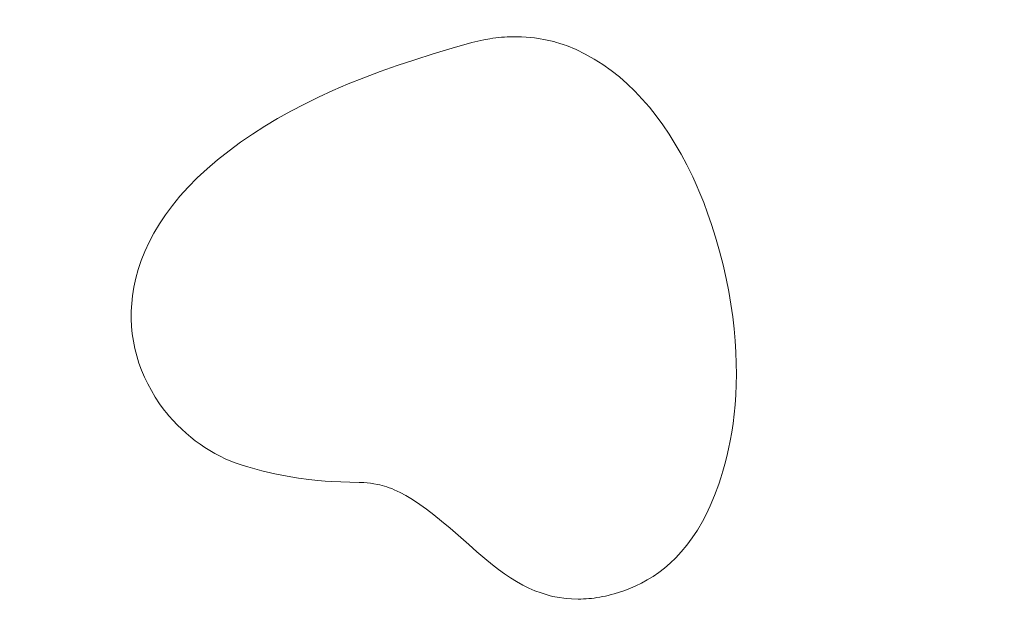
# Model space of a CAD drawing. Header units: millimetres. Extents: x -159 to 180, y -161 to 116.
# Tile 280 of 656: x -128 to -115, y 53 to 60. Entities that reach past the tile are written whole.
import ezdxf

# ---------------------------------------------------------------- set-up
doc = ezdxf.new("R2010")
doc.units = ezdxf.units.MM
doc.header["$MEASUREMENT"] = 0
doc.layers.add('Layer 1', color=7, linetype='Continuous')

msp = doc.modelspace()

# ---------------------------------------------------------------- linework, layer by layer
at = {"layer": 'Layer 1', "color": 18, "lineweight": 9}
for points, knots in [([(-158.5852, -104.074), (-158.5852, -104.074), (179.5952, -104.074), (179.5952, -104.074), (179.5952, -104.074), (179.5952, -104.074), (179.5952, 115.719), (179.5952, 115.719), (179.5952, 115.719), (179.5952, 115.719), (-158.5852, 115.719), (-158.5852, 115.719), (-158.5852, 115.719), (-158.5852, 115.719), (-158.5852, -104.074), (-158.5852, -104.074)], [0, 0, 0, 0, 0.2, 0.2, 0.2, 0.2, 0.4, 0.4, 0.4, 0.4, 0.6, 0.6, 0.6, 0.6, 1, 1, 1, 1]), ([(-53.028, 102.6565), (-53.028, 102.6565), (-53.028, 107.425), (-53.028, 107.425), (-53.028, 107.425), (-53.028, 107.425), (-57.7969, 107.425), (-57.7969, 107.425), (-57.7969, 107.425), (-57.7969, 107.425), (-57.7969, 110.425), (-57.7969, 110.425), (-57.7969, 110.425), (-57.7969, 110.425), (-65.7565, 110.425), (-65.7565, 110.425), (-65.7565, 110.425), (-65.7565, 110.425), (-65.7565, 107.425), (-65.7565, 107.425), (-65.7565, 107.425), (-65.7565, 107.425), (-73.4619, 107.425), (-73.4619, 107.425), (-73.4619, 107.425), (-73.4619, 107.425), (-73.4619, 110.425), (-73.4619, 110.425), (-73.4619, 110.425), (-73.4619, 110.425), (-81.4214, 110.425), (-81.4214, 110.425), (-81.4214, 110.425), (-81.4214, 110.425), (-81.4214, 107.425), (-81.4214, 107.425), (-81.4214, 107.425), (-81.4214, 107.425), (-89.1268, 107.425), (-89.1268, 107.425), (-89.1268, 107.425), (-89.1268, 107.425), (-89.1268, 110.425), (-89.1268, 110.425), (-89.1268, 110.425), (-89.1268, 110.425), (-97.0863, 110.425), (-97.0863, 110.425), (-97.0863, 110.425), (-97.0863, 110.425), (-97.0863, 107.425), (-97.0863, 107.425), (-97.0863, 107.425), (-97.0863, 107.425), (-104.7918, 107.425), (-104.7918, 107.425), (-104.7918, 107.425), (-104.7918, 107.425), (-104.7918, 110.425), (-104.7918, 110.425), (-104.7918, 110.425), (-104.7918, 110.425), (-112.7512, 110.425), (-112.7512, 110.425), (-112.7512, 110.425), (-112.7512, 110.425), (-112.7512, 107.425), (-112.7512, 107.425), (-112.7512, 107.425), (-112.7512, 107.425), (-120.4567, 107.425), (-120.4567, 107.425), (-120.4567, 107.425), (-120.4567, 107.425), (-120.4567, 110.425), (-120.4567, 110.425), (-120.4567, 110.425), (-120.4567, 110.425), (-128.4161, 110.425), (-128.4161, 110.425), (-128.4161, 110.425), (-128.4161, 110.425), (-128.4161, 107.425), (-128.4161, 107.425), (-128.4161, 107.425), (-128.4161, 107.425), (-136.1216, 107.425), (-136.1216, 107.425), (-136.1216, 107.425), (-136.1216, 107.425), (-136.1216, 110.425), (-136.1216, 110.425), (-136.1216, 110.425), (-136.1216, 110.425), (-144.0811, 110.425), (-144.0811, 110.425), (-144.0811, 110.425), (-144.0811, 110.425), (-144.0811, 107.425), (-144.0811, 107.425), (-144.0811, 107.425), (-144.0811, 107.425), (-148.85, 107.425), (-148.85, 107.425), (-148.85, 107.425), (-148.85, 107.425), (-148.85, 102.6565), (-148.85, 102.6565), (-148.85, 102.6565), (-148.85, 102.6565), (-151.85, 102.6565), (-151.85, 102.6565), (-151.85, 102.6565), (-151.85, 102.6565), (-151.85, 94.6965), (-151.85, 94.6965), (-151.85, 94.6965), (-151.85, 94.6965), (-148.85, 94.6965), (-148.85, 94.6965), (-148.85, 94.6965), (-148.85, 94.6965), (-148.85, 86.9914), (-148.85, 86.9914), (-148.85, 86.9914), (-148.85, 86.9914), (-151.85, 86.9914), (-151.85, 86.9914), (-151.85, 86.9914), (-151.85, 86.9914), (-151.85, 79.0315), (-151.85, 79.0315), (-151.85, 79.0315), (-151.85, 79.0315), (-148.85, 79.0315), (-148.85, 79.0315), (-148.85, 79.0315), (-148.85, 79.0315), (-148.85, 71.3264), (-148.85, 71.3264), (-148.85, 71.3264), (-148.85, 71.3264), (-151.85, 71.3264), (-151.85, 71.3264), (-151.85, 71.3264), (-151.85, 71.3264), (-151.85, 63.3664), (-151.85, 63.3664), (-151.85, 63.3664), (-151.85, 63.3664), (-148.85, 63.3664), (-148.85, 63.3664), (-148.85, 63.3664), (-148.85, 63.3664), (-148.85, 55.6614), (-148.85, 55.6614), (-148.85, 55.6614), (-148.85, 55.6614), (-151.85, 55.6614), (-151.85, 55.6614), (-151.85, 55.6614), (-151.85, 55.6614), (-151.85, 47.7024), (-151.85, 47.7024), (-151.85, 47.7024), (-151.85, 47.7024), (-148.85, 47.7024), (-148.85, 47.7024), (-148.85, 47.7024), (-148.85, 47.7024), (-148.85, 39.9963), (-148.85, 39.9963), (-148.85, 39.9963), (-148.85, 39.9963), (-151.85, 39.9963), (-151.85, 39.9963), (-151.85, 39.9963), (-151.85, 39.9963), (-151.85, 32.0364), (-151.85, 32.0364), (-151.85, 32.0364), (-151.85, 32.0364), (-148.85, 32.0364), (-148.85, 32.0364), (-148.85, 32.0364), (-148.85, 32.0364), (-148.85, 24.3313), (-148.85, 24.3313), (-148.85, 24.3313), (-148.85, 24.3313), (-151.85, 24.3313), (-151.85, 24.3313), (-151.85, 24.3313), (-151.85, 24.3313), (-151.85, 16.3723), (-151.85, 16.3723), (-151.85, 16.3723), (-151.85, 16.3723), (-148.85, 16.3723), (-148.85, 16.3723), (-148.85, 16.3723), (-148.85, 16.3723), (-148.85, 11.6028), (-148.85, 11.6028), (-148.85, 11.6028), (-148.85, 11.6028), (-144.0811, 11.6028), (-144.0811, 11.6028), (-144.0811, 11.6028), (-144.0811, 11.6028), (-144.0811, 8.6028), (-144.0811, 8.6028), (-144.0811, 8.6028), (-144.0811, 8.6028), (-136.1216, 8.6028), (-136.1216, 8.6028), (-136.1216, 8.6028), (-136.1216, 8.6028), (-136.1216, 11.6028), (-136.1216, 11.6028), (-136.1216, 11.6028), (-136.1216, 11.6028), (-128.4161, 11.6028), (-128.4161, 11.6028), (-128.4161, 11.6028), (-128.4161, 11.6028), (-128.4161, 8.6028), (-128.4161, 8.6028), (-128.4161, 8.6028), (-128.4161, 8.6028), (-120.4567, 8.6028), (-120.4567, 8.6028), (-120.4567, 8.6028), (-120.4567, 8.6028), (-120.4567, 11.6028), (-120.4567, 11.6028), (-120.4567, 11.6028), (-120.4567, 11.6028), (-112.7512, 11.6028), (-112.7512, 11.6028), (-112.7512, 11.6028), (-112.7512, 11.6028), (-112.7512, 8.6028), (-112.7512, 8.6028), (-112.7512, 8.6028), (-112.7512, 8.6028), (-104.7918, 8.6028), (-104.7918, 8.6028), (-104.7918, 8.6028), (-104.7918, 8.6028), (-104.7918, 11.6028), (-104.7918, 11.6028), (-104.7918, 11.6028), (-104.7918, 11.6028), (-97.0863, 11.6028), (-97.0863, 11.6028), (-97.0863, 11.6028), (-97.0863, 11.6028), (-97.0863, 8.6028), (-97.0863, 8.6028), (-97.0863, 8.6028), (-97.0863, 8.6028), (-89.1268, 8.6028), (-89.1268, 8.6028), (-89.1268, 8.6028), (-89.1268, 8.6028), (-89.1268, 11.6028), (-89.1268, 11.6028), (-89.1268, 11.6028), (-89.1268, 11.6028), (-81.4214, 11.6028), (-81.4214, 11.6028), (-81.4214, 11.6028), (-81.4214, 11.6028), (-81.4214, 8.6028), (-81.4214, 8.6028), (-81.4214, 8.6028), (-81.4214, 8.6028), (-73.4619, 8.6028), (-73.4619, 8.6028), (-73.4619, 8.6028), (-73.4619, 8.6028), (-73.4619, 11.6028), (-73.4619, 11.6028), (-73.4619, 11.6028), (-73.4619, 11.6028), (-65.7565, 11.6028), (-65.7565, 11.6028), (-65.7565, 11.6028), (-65.7565, 11.6028), (-65.7565, 8.6028), (-65.7565, 8.6028), (-65.7565, 8.6028), (-65.7565, 8.6028), (-57.7969, 8.6028), (-57.7969, 8.6028), (-57.7969, 8.6028), (-57.7969, 8.6028), (-57.7969, 11.6028), (-57.7969, 11.6028), (-57.7969, 11.6028), (-57.7969, 11.6028), (-53.028, 11.6028), (-53.028, 11.6028), (-53.028, 11.6028), (-53.028, 11.6028), (-53.028, 16.3723), (-53.028, 16.3723), (-53.028, 16.3723), (-53.028, 16.3723), (-50.028, 16.3723), (-50.028, 16.3723), (-50.028, 16.3723), (-50.028, 16.3723), (-50.028, 24.3313), (-50.028, 24.3313), (-50.028, 24.3313), (-50.028, 24.3313), (-53.028, 24.3313), (-53.028, 24.3313), (-53.028, 24.3313), (-53.028, 24.3313), (-53.028, 32.0364), (-53.028, 32.0364), (-53.028, 32.0364), (-53.028, 32.0364), (-50.028, 32.0364), (-50.028, 32.0364), (-50.028, 32.0364), (-50.028, 32.0364), (-50.028, 39.9963), (-50.028, 39.9963), (-50.028, 39.9963), (-50.028, 39.9963), (-53.028, 39.9963), (-53.028, 39.9963), (-53.028, 39.9963), (-53.028, 39.9963), (-53.028, 47.7024), (-53.028, 47.7024), (-53.028, 47.7024), (-53.028, 47.7024), (-50.028, 47.7024), (-50.028, 47.7024), (-50.028, 47.7024), (-50.028, 47.7024), (-50.028, 55.6614), (-50.028, 55.6614), (-50.028, 55.6614), (-50.028, 55.6614), (-53.028, 55.6614), (-53.028, 55.6614), (-53.028, 55.6614), (-53.028, 55.6614), (-53.028, 63.3664), (-53.028, 63.3664), (-53.028, 63.3664), (-53.028, 63.3664), (-50.028, 63.3664), (-50.028, 63.3664), (-50.028, 63.3664), (-50.028, 63.3664), (-50.028, 71.3264), (-50.028, 71.3264), (-50.028, 71.3264), (-50.028, 71.3264), (-53.028, 71.3264), (-53.028, 71.3264), (-53.028, 71.3264), (-53.028, 71.3264), (-53.028, 79.0315), (-53.028, 79.0315), (-53.028, 79.0315), (-53.028, 79.0315), (-50.028, 79.0315), (-50.028, 79.0315), (-50.028, 79.0315), (-50.028, 79.0315), (-50.028, 86.9914), (-50.028, 86.9914), (-50.028, 86.9914), (-50.028, 86.9914), (-53.028, 86.9914), (-53.028, 86.9914), (-53.028, 86.9914), (-53.028, 86.9914), (-53.028, 94.6965), (-53.028, 94.6965), (-53.028, 94.6965), (-53.028, 94.6965), (-50.028, 94.6965), (-50.028, 94.6965), (-50.028, 94.6965), (-50.028, 94.6965), (-50.028, 102.6565), (-50.028, 102.6565), (-50.028, 102.6565), (-50.028, 102.6565), (-53.028, 102.6565), (-53.028, 102.6565)], [0, 0, 0, 0, 0.009901, 0.009901, 0.009901, 0.009901, 0.019802, 0.019802, 0.019802, 0.019802, 0.029703, 0.029703, 0.029703, 0.029703, 0.039604, 0.039604, 0.039604, 0.039604, 0.049505, 0.049505, 0.049505, 0.049505, 0.0594059, 0.0594059, 0.0594059, 0.0594059, 0.0693069, 0.0693069, 0.0693069, 0.0693069, 0.0792079, 0.0792079, 0.0792079, 0.0792079, 0.0891089, 0.0891089, 0.0891089, 0.0891089, 0.0990099, 0.0990099, 0.0990099, 0.0990099, 0.1089109, 0.1089109, 0.1089109, 0.1089109, 0.1188119, 0.1188119, 0.1188119, 0.1188119, 0.1287129, 0.1287129, 0.1287129, 0.1287129, 0.1386139, 0.1386139, 0.1386139, 0.1386139, 0.1485149, 0.1485149, 0.1485149, 0.1485149, 0.1584158, 0.1584158, 0.1584158, 0.1584158, 0.1683168, 0.1683168, 0.1683168, 0.1683168, 0.1782178, 0.1782178, 0.1782178, 0.1782178, 0.1881188, 0.1881188, 0.1881188, 0.1881188, 0.1980198, 0.1980198, 0.1980198, 0.1980198, 0.2079208, 0.2079208, 0.2079208, 0.2079208, 0.2178218, 0.2178218, 0.2178218, 0.2178218, 0.2277228, 0.2277228, 0.2277228, 0.2277228, 0.2376238, 0.2376238, 0.2376238, 0.2376238, 0.2475248, 0.2475248, 0.2475248, 0.2475248, 0.2574257, 0.2574257, 0.2574257, 0.2574257, 0.2673267, 0.2673267, 0.2673267, 0.2673267, 0.2772277, 0.2772277, 0.2772277, 0.2772277, 0.2871287, 0.2871287, 0.2871287, 0.2871287, 0.2970297, 0.2970297, 0.2970297, 0.2970297, 0.3069307, 0.3069307, 0.3069307, 0.3069307, 0.3168317, 0.3168317, 0.3168317, 0.3168317, 0.3267327, 0.3267327, 0.3267327, 0.3267327, 0.3366337, 0.3366337, 0.3366337, 0.3366337, 0.3465347, 0.3465347, 0.3465347, 0.3465347, 0.3564356, 0.3564356, 0.3564356, 0.3564356, 0.3663366, 0.3663366, 0.3663366, 0.3663366, 0.3762376, 0.3762376, 0.3762376, 0.3762376, 0.3861386, 0.3861386, 0.3861386, 0.3861386, 0.3960396, 0.3960396, 0.3960396, 0.3960396, 0.4059406, 0.4059406, 0.4059406, 0.4059406, 0.4158416, 0.4158416, 0.4158416, 0.4158416, 0.4257426, 0.4257426, 0.4257426, 0.4257426, 0.4356436, 0.4356436, 0.4356436, 0.4356436, 0.4455446, 0.4455446, 0.4455446, 0.4455446, 0.4554455, 0.4554455, 0.4554455, 0.4554455, 0.4653465, 0.4653465, 0.4653465, 0.4653465, 0.4752475, 0.4752475, 0.4752475, 0.4752475, 0.4851485, 0.4851485, 0.4851485, 0.4851485, 0.4950495, 0.4950495, 0.4950495, 0.4950495, 0.5049505, 0.5049505, 0.5049505, 0.5049505, 0.5148515, 0.5148515, 0.5148515, 0.5148515, 0.5247525, 0.5247525, 0.5247525, 0.5247525, 0.5346535, 0.5346535, 0.5346535, 0.5346535, 0.5445545, 0.5445545, 0.5445545, 0.5445545, 0.5544554, 0.5544554, 0.5544554, 0.5544554, 0.5643564, 0.5643564, 0.5643564, 0.5643564, 0.5742574, 0.5742574, 0.5742574, 0.5742574, 0.5841584, 0.5841584, 0.5841584, 0.5841584, 0.5940594, 0.5940594, 0.5940594, 0.5940594, 0.6039604, 0.6039604, 0.6039604, 0.6039604, 0.6138614, 0.6138614, 0.6138614, 0.6138614, 0.6237624, 0.6237624, 0.6237624, 0.6237624, 0.6336634, 0.6336634, 0.6336634, 0.6336634, 0.6435644, 0.6435644, 0.6435644, 0.6435644, 0.6534653, 0.6534653, 0.6534653, 0.6534653, 0.6633663, 0.6633663, 0.6633663, 0.6633663, 0.6732673, 0.6732673, 0.6732673, 0.6732673, 0.6831683, 0.6831683, 0.6831683, 0.6831683, 0.6930693, 0.6930693, 0.6930693, 0.6930693, 0.7029703, 0.7029703, 0.7029703, 0.7029703, 0.7128713, 0.7128713, 0.7128713, 0.7128713, 0.7227723, 0.7227723, 0.7227723, 0.7227723, 0.7326733, 0.7326733, 0.7326733, 0.7326733, 0.7425743, 0.7425743, 0.7425743, 0.7425743, 0.7524752, 0.7524752, 0.7524752, 0.7524752, 0.7623762, 0.7623762, 0.7623762, 0.7623762, 0.7722772, 0.7722772, 0.7722772, 0.7722772, 0.7821782, 0.7821782, 0.7821782, 0.7821782, 0.7920792, 0.7920792, 0.7920792, 0.7920792, 0.8019802, 0.8019802, 0.8019802, 0.8019802, 0.8118812, 0.8118812, 0.8118812, 0.8118812, 0.8217822, 0.8217822, 0.8217822, 0.8217822, 0.8316832, 0.8316832, 0.8316832, 0.8316832, 0.8415842, 0.8415842, 0.8415842, 0.8415842, 0.8514851, 0.8514851, 0.8514851, 0.8514851, 0.8613861, 0.8613861, 0.8613861, 0.8613861, 0.8712871, 0.8712871, 0.8712871, 0.8712871, 0.8811881, 0.8811881, 0.8811881, 0.8811881, 0.8910891, 0.8910891, 0.8910891, 0.8910891, 0.9009901, 0.9009901, 0.9009901, 0.9009901, 0.9108911, 0.9108911, 0.9108911, 0.9108911, 0.9207921, 0.9207921, 0.9207921, 0.9207921, 0.9306931, 0.9306931, 0.9306931, 0.9306931, 0.9405941, 0.9405941, 0.9405941, 0.9405941, 0.950495, 0.950495, 0.950495, 0.950495, 0.960396, 0.960396, 0.960396, 0.960396, 0.970297, 0.970297, 0.970297, 0.970297, 0.980198, 0.980198, 0.980198, 0.980198, 1, 1, 1, 1]), ([(-121.8765, 59.842), (-121.8765, 59.842), (-122.1273, 59.7712), (-122.1273, 59.7712), (-122.1273, 59.7712), (-122.1273, 59.7712), (-122.3685, 59.6994), (-122.3685, 59.6994), (-122.3685, 59.6994), (-122.3685, 59.6994), (-122.6004, 59.6264), (-122.6004, 59.6264), (-122.6004, 59.6264), (-122.6004, 59.6264), (-122.8234, 59.5521), (-122.8234, 59.5521), (-122.8234, 59.5521), (-122.8234, 59.5521), (-123.038, 59.4761), (-123.038, 59.4761), (-123.038, 59.4761), (-123.038, 59.4761), (-123.2444, 59.3984), (-123.2444, 59.3984), (-123.2444, 59.3984), (-123.2444, 59.3984), (-123.4432, 59.3186), (-123.4432, 59.3186), (-123.4432, 59.3186), (-123.4432, 59.3186), (-123.6347, 59.2366), (-123.6347, 59.2366), (-123.6347, 59.2366), (-123.6347, 59.2366), (-123.8192, 59.1521), (-123.8192, 59.1521), (-123.8192, 59.1521), (-123.8192, 59.1521), (-123.9973, 59.0649), (-123.9973, 59.0649), (-123.9973, 59.0649), (-123.9973, 59.0649), (-124.1692, 58.9748), (-124.1692, 58.9748), (-124.1692, 58.9748), (-124.1692, 58.9748), (-124.3355, 58.8815), (-124.3355, 58.8815), (-124.3355, 58.8815), (-124.3355, 58.8815), (-124.4964, 58.7849), (-124.4964, 58.7849), (-124.4964, 58.7849), (-124.4964, 58.7849), (-124.6523, 58.6848), (-124.6523, 58.6848), (-124.6523, 58.6848), (-124.6523, 58.6848), (-124.8038, 58.5808), (-124.8038, 58.5808), (-124.8038, 58.5808), (-124.8038, 58.5808), (-124.9511, 58.4729), (-124.9511, 58.4729), (-124.9511, 58.4729), (-124.9511, 58.4729), (-125.0951, 58.3594), (-125.0951, 58.3594), (-125.0951, 58.3594), (-125.0951, 58.3594), (-125.2289, 58.2449), (-125.2289, 58.2449), (-125.2289, 58.2449), (-125.2289, 58.2449), (-125.3527, 58.1297), (-125.3527, 58.1297), (-125.3527, 58.1297), (-125.3527, 58.1297), (-125.4668, 58.0138), (-125.4668, 58.0138), (-125.4668, 58.0138), (-125.4668, 58.0138), (-125.5715, 57.8975), (-125.5715, 57.8975), (-125.5715, 57.8975), (-125.5715, 57.8975), (-125.667, 57.7809), (-125.667, 57.7809), (-125.667, 57.7809), (-125.667, 57.7809), (-125.7536, 57.6642), (-125.7536, 57.6642), (-125.7536, 57.6642), (-125.7536, 57.6642), (-125.8315, 57.5476), (-125.8315, 57.5476), (-125.8315, 57.5476), (-125.8315, 57.5476), (-125.901, 57.4312), (-125.901, 57.4312), (-125.901, 57.4312), (-125.901, 57.4312), (-125.9622, 57.3153), (-125.9622, 57.3153), (-125.9622, 57.3153), (-125.9622, 57.3153), (-126.0156, 57.2), (-126.0156, 57.2), (-126.0156, 57.2), (-126.0156, 57.2), (-126.0613, 57.0855), (-126.0613, 57.0855), (-126.0613, 57.0855), (-126.0613, 57.0855), (-126.0996, 56.972), (-126.0996, 56.972), (-126.0996, 56.972), (-126.0996, 56.972), (-126.1308, 56.8596), (-126.1308, 56.8596), (-126.1308, 56.8596), (-126.1308, 56.8596), (-126.1551, 56.7485), (-126.1551, 56.7485), (-126.1551, 56.7485), (-126.1551, 56.7485), (-126.1727, 56.6389), (-126.1727, 56.6389), (-126.1727, 56.6389), (-126.1727, 56.6389), (-126.1832, 56.5405), (-126.1832, 56.5405), (-126.1832, 56.5405), (-126.1832, 56.5405), (-126.1886, 56.443), (-126.1886, 56.443), (-126.1886, 56.443), (-126.1886, 56.443), (-126.1891, 56.3463), (-126.1891, 56.3463), (-126.1891, 56.3463), (-126.1891, 56.3463), (-126.1846, 56.2505), (-126.1846, 56.2505), (-126.1846, 56.2505), (-126.1846, 56.2505), (-126.1753, 56.1556), (-126.1753, 56.1556), (-126.1753, 56.1556), (-126.1753, 56.1556), (-126.1612, 56.0618), (-126.1612, 56.0618), (-126.1612, 56.0618), (-126.1612, 56.0618), (-126.1424, 55.9691), (-126.1424, 55.9691), (-126.1424, 55.9691), (-126.1424, 55.9691), (-126.1189, 55.8774), (-126.1189, 55.8774), (-126.1189, 55.8774), (-126.1189, 55.8774), (-126.0909, 55.787), (-126.0909, 55.787), (-126.0909, 55.787), (-126.0909, 55.787), (-126.0583, 55.6977), (-126.0583, 55.6977), (-126.0583, 55.6977), (-126.0583, 55.6977), (-126.0212, 55.6097), (-126.0212, 55.6097), (-126.0212, 55.6097), (-126.0212, 55.6097), (-125.9798, 55.5231), (-125.9798, 55.5231), (-125.9798, 55.5231), (-125.9798, 55.5231), (-125.9341, 55.4378), (-125.9341, 55.4378), (-125.9341, 55.4378), (-125.9341, 55.4378), (-125.8841, 55.3539), (-125.8841, 55.3539), (-125.8841, 55.3539), (-125.8841, 55.3539), (-125.8299, 55.2715), (-125.8299, 55.2715), (-125.8299, 55.2715), (-125.8299, 55.2715), (-125.7716, 55.1907), (-125.7716, 55.1907), (-125.7716, 55.1907), (-125.7716, 55.1907), (-125.7429, 55.1555), (-125.7429, 55.1555), (-125.7429, 55.1555), (-125.7429, 55.1555), (-125.7135, 55.1194), (-125.7135, 55.1194), (-125.7135, 55.1194), (-125.7135, 55.1194), (-125.6599, 55.0603), (-125.6599, 55.0603), (-125.6599, 55.0603), (-125.6599, 55.0603), (-125.6054, 55.0039), (-125.6054, 55.0039), (-125.6054, 55.0039), (-125.6054, 55.0039), (-125.55, 54.95), (-125.55, 54.95), (-125.55, 54.95), (-125.55, 54.95), (-125.4936, 54.8987), (-125.4936, 54.8987), (-125.4936, 54.8987), (-125.4936, 54.8987), (-125.4362, 54.8499), (-125.4362, 54.8499), (-125.4362, 54.8499), (-125.4362, 54.8499), (-125.3776, 54.8036), (-125.3776, 54.8036), (-125.3776, 54.8036), (-125.3776, 54.8036), (-125.3177, 54.7598), (-125.3177, 54.7598), (-125.3177, 54.7598), (-125.3177, 54.7598), (-125.2566, 54.7184), (-125.2566, 54.7184), (-125.2566, 54.7184), (-125.2566, 54.7184), (-125.1941, 54.6794), (-125.1941, 54.6794), (-125.1941, 54.6794), (-125.1941, 54.6794), (-125.1302, 54.6427), (-125.1302, 54.6427), (-125.1302, 54.6427), (-125.1302, 54.6427), (-125.0647, 54.6085), (-125.0647, 54.6085), (-125.0647, 54.6085), (-125.0647, 54.6085), (-124.9977, 54.5765), (-124.9977, 54.5765), (-124.9977, 54.5765), (-124.9977, 54.5765), (-124.929, 54.5469), (-124.929, 54.5469), (-124.929, 54.5469), (-124.929, 54.5469), (-124.8585, 54.5195), (-124.8585, 54.5195), (-124.8585, 54.5195), (-124.8585, 54.5195), (-124.7862, 54.4944), (-124.7862, 54.4944), (-124.7862, 54.4944), (-124.7862, 54.4944), (-124.712, 54.4714), (-124.712, 54.4714), (-124.712, 54.4714), (-124.712, 54.4714), (-124.5366, 54.4241), (-124.5366, 54.4241), (-124.5366, 54.4241), (-124.5366, 54.4241), (-124.3702, 54.3856), (-124.3702, 54.3856), (-124.3702, 54.3856), (-124.3702, 54.3856), (-124.2145, 54.3552), (-124.2145, 54.3552), (-124.2145, 54.3552), (-124.2145, 54.3552), (-124.0713, 54.3317), (-124.0713, 54.3317), (-124.0713, 54.3317), (-124.0713, 54.3317), (-123.942, 54.3142), (-123.942, 54.3142), (-123.942, 54.3142), (-123.942, 54.3142), (-123.8284, 54.3018), (-123.8284, 54.3018), (-123.8284, 54.3018), (-123.8284, 54.3018), (-123.7321, 54.2935), (-123.7321, 54.2935), (-123.7321, 54.2935), (-123.7321, 54.2935), (-123.6548, 54.2883), (-123.6548, 54.2883), (-123.6548, 54.2883), (-123.6548, 54.2883), (-123.3049, 54.2766), (-123.3049, 54.2766), (-123.3049, 54.2766), (-123.3049, 54.2766), (-123.2444, 54.2737), (-123.2444, 54.2737), (-123.2444, 54.2737), (-123.2444, 54.2737), (-123.1581, 54.2647), (-123.1581, 54.2647), (-123.1581, 54.2647), (-123.1581, 54.2647), (-123.1163, 54.2588), (-123.1163, 54.2588), (-123.1163, 54.2588), (-123.1163, 54.2588), (-123.0695, 54.2502), (-123.0695, 54.2502), (-123.0695, 54.2502), (-123.0695, 54.2502), (-123.0404, 54.2444), (-123.0404, 54.2444), (-123.0404, 54.2444), (-123.0404, 54.2444), (-123.0112, 54.2375), (-123.0112, 54.2375), (-123.0112, 54.2375), (-123.0112, 54.2375), (-122.9817, 54.2287), (-122.9817, 54.2287), (-122.9817, 54.2287), (-122.9817, 54.2287), (-122.9519, 54.219), (-122.9519, 54.219), (-122.9519, 54.219), (-122.9519, 54.219), (-122.9216, 54.2092), (-122.9216, 54.2092), (-122.9216, 54.2092), (-122.9216, 54.2092), (-122.8909, 54.1975), (-122.8909, 54.1975), (-122.8909, 54.1975), (-122.8909, 54.1975), (-122.8594, 54.1838), (-122.8594, 54.1838), (-122.8594, 54.1838), (-122.8594, 54.1838), (-122.7851, 54.1495), (-122.7851, 54.1495), (-122.7851, 54.1495), (-122.7851, 54.1495), (-122.7111, 54.1095), (-122.7111, 54.1095), (-122.7111, 54.1095), (-122.7111, 54.1095), (-122.6304, 54.0603), (-122.6304, 54.0603), (-122.6304, 54.0603), (-122.6304, 54.0603), (-122.5361, 53.9983), (-122.5361, 53.9983), (-122.5361, 53.9983), (-122.5361, 53.9983), (-122.4506, 53.9358), (-122.4506, 53.9358), (-122.4506, 53.9358), (-122.4506, 53.9358), (-122.3588, 53.8664), (-122.3588, 53.8664), (-122.3588, 53.8664), (-122.3588, 53.8664), (-122.2599, 53.7864), (-122.2599, 53.7864), (-122.2599, 53.7864), (-122.2599, 53.7864), (-122.1532, 53.6975), (-122.1532, 53.6975), (-122.1532, 53.6975), (-122.1532, 53.6975), (-121.9142, 53.4885), (-121.9142, 53.4885), (-121.9142, 53.4885), (-121.9142, 53.4885), (-121.8143, 53.3996), (-121.8143, 53.3996), (-121.8143, 53.3996), (-121.8143, 53.3996), (-121.7148, 53.3147), (-121.7148, 53.3147), (-121.7148, 53.3147), (-121.7148, 53.3147), (-121.615, 53.2336), (-121.615, 53.2336), (-121.615, 53.2336), (-121.615, 53.2336), (-121.5396, 53.176), (-121.5396, 53.176), (-121.5396, 53.176), (-121.5396, 53.176), (-121.4637, 53.1211), (-121.4637, 53.1211), (-121.4637, 53.1211), (-121.4637, 53.1211), (-121.3875, 53.0693), (-121.3875, 53.0693), (-121.3875, 53.0693), (-121.3875, 53.0693), (-121.3108, 53.0212), (-121.3108, 53.0212), (-121.3108, 53.0212), (-121.3108, 53.0212), (-121.2336, 52.9774), (-121.2336, 52.9774), (-121.2336, 52.9774), (-121.2336, 52.9774), (-121.1559, 52.9383), (-121.1559, 52.9383), (-121.1559, 52.9383), (-121.1559, 52.9383), (-121.0777, 52.9046), (-121.0777, 52.9046), (-121.0777, 52.9046), (-121.0777, 52.9046), (-120.9988, 52.8767), (-120.9988, 52.8767), (-120.9988, 52.8767), (-120.9988, 52.8767), (-120.9001, 52.8452), (-120.9001, 52.8452), (-120.9001, 52.8452), (-120.9001, 52.8452), (-120.8561, 52.8342), (-120.8561, 52.8342), (-120.8561, 52.8342), (-120.8561, 52.8342), (-120.7957, 52.823), (-120.7957, 52.823), (-120.7957, 52.823), (-120.7957, 52.823), (-120.6824, 52.806), (-120.6824, 52.806), (-120.6824, 52.806), (-120.6824, 52.806), (-120.6169, 52.8009), (-120.6169, 52.8009), (-120.6169, 52.8009), (-120.6169, 52.8009), (-120.5305, 52.7991), (-120.5305, 52.7991), (-120.5305, 52.7991), (-120.5305, 52.7991), (-120.4977, 52.8), (-120.4977, 52.8), (-120.4977, 52.8), (-120.4977, 52.8), (-120.4646, 52.801), (-120.4646, 52.801), (-120.4646, 52.801), (-120.4646, 52.801), (-120.4312, 52.803), (-120.4312, 52.803), (-120.4312, 52.803), (-120.4312, 52.803), (-120.3973, 52.8059), (-120.3973, 52.8059), (-120.3973, 52.8059), (-120.3973, 52.8059), (-120.363, 52.8088), (-120.363, 52.8088), (-120.363, 52.8088), (-120.363, 52.8088), (-120.3285, 52.8127), (-120.3285, 52.8127), (-120.3285, 52.8127), (-120.3285, 52.8127), (-120.2935, 52.8186), (-120.2935, 52.8186), (-120.2935, 52.8186), (-120.2935, 52.8186), (-120.2581, 52.8245), (-120.2581, 52.8245), (-120.2581, 52.8245), (-120.2581, 52.8245), (-120.2223, 52.8303), (-120.2223, 52.8303), (-120.2223, 52.8303), (-120.2223, 52.8303), (-120.186, 52.8381), (-120.186, 52.8381), (-120.186, 52.8381), (-120.186, 52.8381), (-120.1494, 52.8459), (-120.1494, 52.8459), (-120.1494, 52.8459), (-120.1494, 52.8459), (-120.1124, 52.8557), (-120.1124, 52.8557), (-120.1124, 52.8557), (-120.1124, 52.8557), (-120.0748, 52.8655), (-120.0748, 52.8655), (-120.0748, 52.8655), (-120.0748, 52.8655), (-120.0079, 52.8863), (-120.0079, 52.8863), (-120.0079, 52.8863), (-120.0079, 52.8863), (-119.9395, 52.91), (-119.9395, 52.91), (-119.9395, 52.91), (-119.9395, 52.91), (-119.8699, 52.9369), (-119.8699, 52.9369), (-119.8699, 52.9369), (-119.8699, 52.9369), (-119.7994, 52.9676), (-119.7994, 52.9676), (-119.7994, 52.9676), (-119.7994, 52.9676), (-119.728, 53.0023), (-119.728, 53.0023), (-119.728, 53.0023), (-119.728, 53.0023), (-119.6561, 53.0416), (-119.6561, 53.0416), (-119.6561, 53.0416), (-119.6561, 53.0416), (-119.5839, 53.0859), (-119.5839, 53.0859), (-119.5839, 53.0859), (-119.5839, 53.0859), (-119.5117, 53.1357), (-119.5117, 53.1357), (-119.5117, 53.1357), (-119.5117, 53.1357), (-119.4396, 53.1913), (-119.4396, 53.1913), (-119.4396, 53.1913), (-119.4396, 53.1913), (-119.3678, 53.2533), (-119.3678, 53.2533), (-119.3678, 53.2533), (-119.3678, 53.2533), (-119.2967, 53.322), (-119.2967, 53.322), (-119.2967, 53.322), (-119.2967, 53.322), (-119.2263, 53.3979), (-119.2263, 53.3979), (-119.2263, 53.3979), (-119.2263, 53.3979), (-119.1571, 53.4814), (-119.1571, 53.4814), (-119.1571, 53.4814), (-119.1571, 53.4814), (-119.0891, 53.5729), (-119.0891, 53.5729), (-119.0891, 53.5729), (-119.0891, 53.5729), (-119.0226, 53.673), (-119.0226, 53.673), (-119.0226, 53.673), (-119.0226, 53.673), (-118.9579, 53.782), (-118.9579, 53.782), (-118.9579, 53.782), (-118.9579, 53.782), (-118.9102, 53.8718), (-118.9102, 53.8718), (-118.9102, 53.8718), (-118.9102, 53.8718), (-118.8584, 53.9808), (-118.8584, 53.9808), (-118.8584, 53.9808), (-118.8584, 53.9808), (-118.8044, 54.1086), (-118.8044, 54.1086), (-118.8044, 54.1086), (-118.8044, 54.1086), (-118.7503, 54.255), (-118.7503, 54.255), (-118.7503, 54.255), (-118.7503, 54.255), (-118.7238, 54.3351), (-118.7238, 54.3351), (-118.7238, 54.3351), (-118.7238, 54.3351), (-118.698, 54.4198), (-118.698, 54.4198), (-118.698, 54.4198), (-118.698, 54.4198), (-118.6731, 54.509), (-118.6731, 54.509), (-118.6731, 54.509), (-118.6731, 54.509), (-118.6494, 54.6027), (-118.6494, 54.6027), (-118.6494, 54.6027), (-118.6494, 54.6027), (-118.627, 54.701), (-118.627, 54.701), (-118.627, 54.701), (-118.627, 54.701), (-118.6063, 54.8036), (-118.6063, 54.8036), (-118.6063, 54.8036), (-118.6063, 54.8036), (-118.5875, 54.9107), (-118.5875, 54.9107), (-118.5875, 54.9107), (-118.5875, 54.9107), (-118.5709, 55.0222), (-118.5709, 55.0222), (-118.5709, 55.0222), (-118.5709, 55.0222), (-118.5566, 55.1381), (-118.5566, 55.1381), (-118.5566, 55.1381), (-118.5566, 55.1381), (-118.5449, 55.2583), (-118.5449, 55.2583), (-118.5449, 55.2583), (-118.5449, 55.2583), (-118.5361, 55.3828), (-118.5361, 55.3828), (-118.5361, 55.3828), (-118.5361, 55.3828), (-118.5305, 55.5116), (-118.5305, 55.5116), (-118.5305, 55.5116), (-118.5305, 55.5116), (-118.5281, 55.6446), (-118.5281, 55.6446), (-118.5281, 55.6446), (-118.5281, 55.6446), (-118.5294, 55.7819), (-118.5294, 55.7819), (-118.5294, 55.7819), (-118.5294, 55.7819), (-118.5344, 55.9234), (-118.5344, 55.9234), (-118.5344, 55.9234), (-118.5344, 55.9234), (-118.5436, 56.069), (-118.5436, 56.069), (-118.5436, 56.069), (-118.5436, 56.069), (-118.557, 56.2188), (-118.557, 56.2188), (-118.557, 56.2188), (-118.557, 56.2188), (-118.5751, 56.3727), (-118.5751, 56.3727), (-118.5751, 56.3727), (-118.5751, 56.3727), (-118.5979, 56.5306), (-118.5979, 56.5306), (-118.5979, 56.5306), (-118.5979, 56.5306), (-118.6258, 56.6926), (-118.6258, 56.6926), (-118.6258, 56.6926), (-118.6258, 56.6926), (-118.6589, 56.8587), (-118.6589, 56.8587), (-118.6589, 56.8587), (-118.6589, 56.8587), (-118.6976, 57.0287), (-118.6976, 57.0287), (-118.6976, 57.0287), (-118.6976, 57.0287), (-118.7421, 57.2027), (-118.7421, 57.2027), (-118.7421, 57.2027), (-118.7421, 57.2027), (-118.7925, 57.3806), (-118.7925, 57.3806), (-118.7925, 57.3806), (-118.7925, 57.3806), (-118.842, 57.5387), (-118.842, 57.5387), (-118.842, 57.5387), (-118.842, 57.5387), (-118.8922, 57.6844), (-118.8922, 57.6844), (-118.8922, 57.6844), (-118.8922, 57.6844), (-118.9421, 57.8177), (-118.9421, 57.8177), (-118.9421, 57.8177), (-118.9421, 57.8177), (-118.9909, 57.9386), (-118.9909, 57.9386), (-118.9909, 57.9386), (-118.9909, 57.9386), (-119.0376, 58.0469), (-119.0376, 58.0469), (-119.0376, 58.0469), (-119.0376, 58.0469), (-119.0815, 58.1427), (-119.0815, 58.1427), (-119.0815, 58.1427), (-119.0815, 58.1427), (-119.157, 58.2961), (-119.157, 58.2961), (-119.157, 58.2961), (-119.157, 58.2961), (-119.228, 58.4293), (-119.228, 58.4293), (-119.228, 58.4293), (-119.228, 58.4293), (-119.3021, 58.5579), (-119.3021, 58.5579), (-119.3021, 58.5579), (-119.3021, 58.5579), (-119.3793, 58.6819), (-119.3793, 58.6819), (-119.3793, 58.6819), (-119.3793, 58.6819), (-119.4596, 58.8012), (-119.4596, 58.8012), (-119.4596, 58.8012), (-119.4596, 58.8012), (-119.5431, 58.9154), (-119.5431, 58.9154), (-119.5431, 58.9154), (-119.5431, 58.9154), (-119.6298, 59.0246), (-119.6298, 59.0246), (-119.6298, 59.0246), (-119.6298, 59.0246), (-119.7198, 59.1285), (-119.7198, 59.1285), (-119.7198, 59.1285), (-119.7198, 59.1285), (-119.8129, 59.2271), (-119.8129, 59.2271), (-119.8129, 59.2271), (-119.8129, 59.2271), (-119.9094, 59.3201), (-119.9094, 59.3201), (-119.9094, 59.3201), (-119.9094, 59.3201), (-120.0092, 59.4074), (-120.0092, 59.4074), (-120.0092, 59.4074), (-120.0092, 59.4074), (-120.1122, 59.489), (-120.1122, 59.489), (-120.1122, 59.489), (-120.1122, 59.489), (-120.2186, 59.5645), (-120.2186, 59.5645), (-120.2186, 59.5645), (-120.2186, 59.5645), (-120.3284, 59.6339), (-120.3284, 59.6339), (-120.3284, 59.6339), (-120.3284, 59.6339), (-120.4416, 59.6971), (-120.4416, 59.6971), (-120.4416, 59.6971), (-120.4416, 59.6971), (-120.5582, 59.7538), (-120.5582, 59.7538), (-120.5582, 59.7538), (-120.5582, 59.7538), (-120.6782, 59.8039), (-120.6782, 59.8039), (-120.6782, 59.8039), (-120.6782, 59.8039), (-120.7102, 59.8147), (-120.7102, 59.8147), (-120.7102, 59.8147), (-120.7102, 59.8147), (-120.7749, 59.8362), (-120.7749, 59.8362), (-120.7749, 59.8362), (-120.7749, 59.8362), (-120.8076, 59.845), (-120.8076, 59.845), (-120.8076, 59.845), (-120.8076, 59.845), (-120.8405, 59.8547), (-120.8405, 59.8547), (-120.8405, 59.8547), (-120.8405, 59.8547), (-120.9427, 59.8784), (-120.9427, 59.8784), (-120.9427, 59.8784), (-120.9427, 59.8784), (-121.0353, 59.8964), (-121.0353, 59.8964), (-121.0353, 59.8964), (-121.0353, 59.8964), (-121.0825, 59.9033), (-121.0825, 59.9033), (-121.0825, 59.9033), (-121.0825, 59.9033), (-121.1328, 59.9087), (-121.1328, 59.9087), (-121.1328, 59.9087), (-121.1328, 59.9087), (-121.1881, 59.9127), (-121.1881, 59.9127), (-121.1881, 59.9127), (-121.1881, 59.9127), (-121.25, 59.9153), (-121.25, 59.9153), (-121.25, 59.9153), (-121.25, 59.9153), (-121.2853, 59.9172), (-121.2853, 59.9172), (-121.2853, 59.9172), (-121.2853, 59.9172), (-121.3567, 59.9172), (-121.3567, 59.9172), (-121.3567, 59.9172), (-121.3567, 59.9172), (-121.3926, 59.9162), (-121.3926, 59.9162), (-121.3926, 59.9162), (-121.3926, 59.9162), (-121.4287, 59.9143), (-121.4287, 59.9143), (-121.4287, 59.9143), (-121.4287, 59.9143), (-121.4651, 59.9123), (-121.4651, 59.9123), (-121.4651, 59.9123), (-121.4651, 59.9123), (-121.5016, 59.9094), (-121.5016, 59.9094), (-121.5016, 59.9094), (-121.5016, 59.9094), (-121.5382, 59.9055), (-121.5382, 59.9055), (-121.5382, 59.9055), (-121.5382, 59.9055), (-121.5751, 59.9016), (-121.5751, 59.9016), (-121.5751, 59.9016), (-121.5751, 59.9016), (-121.6121, 59.8967), (-121.6121, 59.8967), (-121.6121, 59.8967), (-121.6121, 59.8967), (-121.6493, 59.8909), (-121.6493, 59.8909), (-121.6493, 59.8909), (-121.6493, 59.8909), (-121.7244, 59.8782), (-121.7244, 59.8782), (-121.7244, 59.8782), (-121.7244, 59.8782), (-121.8001, 59.8616), (-121.8001, 59.8616), (-121.8001, 59.8616), (-121.8001, 59.8616), (-121.8765, 59.842), (-121.8765, 59.842)], [0, 0, 0, 0, 0.0046296, 0.0046296, 0.0046296, 0.0046296, 0.0092593, 0.0092593, 0.0092593, 0.0092593, 0.0138889, 0.0138889, 0.0138889, 0.0138889, 0.0185185, 0.0185185, 0.0185185, 0.0185185, 0.0231481, 0.0231481, 0.0231481, 0.0231481, 0.0277778, 0.0277778, 0.0277778, 0.0277778, 0.0324074, 0.0324074, 0.0324074, 0.0324074, 0.037037, 0.037037, 0.037037, 0.037037, 0.0416667, 0.0416667, 0.0416667, 0.0416667, 0.0462963, 0.0462963, 0.0462963, 0.0462963, 0.0509259, 0.0509259, 0.0509259, 0.0509259, 0.0555556, 0.0555556, 0.0555556, 0.0555556, 0.0601852, 0.0601852, 0.0601852, 0.0601852, 0.0648148, 0.0648148, 0.0648148, 0.0648148, 0.0694444, 0.0694444, 0.0694444, 0.0694444, 0.0740741, 0.0740741, 0.0740741, 0.0740741, 0.0787037, 0.0787037, 0.0787037, 0.0787037, 0.0833333, 0.0833333, 0.0833333, 0.0833333, 0.087963, 0.087963, 0.087963, 0.087963, 0.0925926, 0.0925926, 0.0925926, 0.0925926, 0.0972222, 0.0972222, 0.0972222, 0.0972222, 0.1018519, 0.1018519, 0.1018519, 0.1018519, 0.1064815, 0.1064815, 0.1064815, 0.1064815, 0.1111111, 0.1111111, 0.1111111, 0.1111111, 0.1157407, 0.1157407, 0.1157407, 0.1157407, 0.1203704, 0.1203704, 0.1203704, 0.1203704, 0.125, 0.125, 0.125, 0.125, 0.1296296, 0.1296296, 0.1296296, 0.1296296, 0.1342593, 0.1342593, 0.1342593, 0.1342593, 0.1388889, 0.1388889, 0.1388889, 0.1388889, 0.1435185, 0.1435185, 0.1435185, 0.1435185, 0.1481481, 0.1481481, 0.1481481, 0.1481481, 0.1527778, 0.1527778, 0.1527778, 0.1527778, 0.1574074, 0.1574074, 0.1574074, 0.1574074, 0.162037, 0.162037, 0.162037, 0.162037, 0.1666667, 0.1666667, 0.1666667, 0.1666667, 0.1712963, 0.1712963, 0.1712963, 0.1712963, 0.1759259, 0.1759259, 0.1759259, 0.1759259, 0.1805556, 0.1805556, 0.1805556, 0.1805556, 0.1851852, 0.1851852, 0.1851852, 0.1851852, 0.1898148, 0.1898148, 0.1898148, 0.1898148, 0.1944444, 0.1944444, 0.1944444, 0.1944444, 0.1990741, 0.1990741, 0.1990741, 0.1990741, 0.2037037, 0.2037037, 0.2037037, 0.2037037, 0.2083333, 0.2083333, 0.2083333, 0.2083333, 0.212963, 0.212963, 0.212963, 0.212963, 0.2175926, 0.2175926, 0.2175926, 0.2175926, 0.2222222, 0.2222222, 0.2222222, 0.2222222, 0.2268519, 0.2268519, 0.2268519, 0.2268519, 0.2314815, 0.2314815, 0.2314815, 0.2314815, 0.2361111, 0.2361111, 0.2361111, 0.2361111, 0.2407407, 0.2407407, 0.2407407, 0.2407407, 0.2453704, 0.2453704, 0.2453704, 0.2453704, 0.25, 0.25, 0.25, 0.25, 0.2546296, 0.2546296, 0.2546296, 0.2546296, 0.2592593, 0.2592593, 0.2592593, 0.2592593, 0.2638889, 0.2638889, 0.2638889, 0.2638889, 0.2685185, 0.2685185, 0.2685185, 0.2685185, 0.2731481, 0.2731481, 0.2731481, 0.2731481, 0.2777778, 0.2777778, 0.2777778, 0.2777778, 0.2824074, 0.2824074, 0.2824074, 0.2824074, 0.287037, 0.287037, 0.287037, 0.287037, 0.2916667, 0.2916667, 0.2916667, 0.2916667, 0.2962963, 0.2962963, 0.2962963, 0.2962963, 0.3009259, 0.3009259, 0.3009259, 0.3009259, 0.3055556, 0.3055556, 0.3055556, 0.3055556, 0.3101852, 0.3101852, 0.3101852, 0.3101852, 0.3148148, 0.3148148, 0.3148148, 0.3148148, 0.3194444, 0.3194444, 0.3194444, 0.3194444, 0.3240741, 0.3240741, 0.3240741, 0.3240741, 0.3287037, 0.3287037, 0.3287037, 0.3287037, 0.3333333, 0.3333333, 0.3333333, 0.3333333, 0.337963, 0.337963, 0.337963, 0.337963, 0.3425926, 0.3425926, 0.3425926, 0.3425926, 0.3472222, 0.3472222, 0.3472222, 0.3472222, 0.3518519, 0.3518519, 0.3518519, 0.3518519, 0.3564815, 0.3564815, 0.3564815, 0.3564815, 0.3611111, 0.3611111, 0.3611111, 0.3611111, 0.3657407, 0.3657407, 0.3657407, 0.3657407, 0.3703704, 0.3703704, 0.3703704, 0.3703704, 0.375, 0.375, 0.375, 0.375, 0.3796296, 0.3796296, 0.3796296, 0.3796296, 0.3842593, 0.3842593, 0.3842593, 0.3842593, 0.3888889, 0.3888889, 0.3888889, 0.3888889, 0.3935185, 0.3935185, 0.3935185, 0.3935185, 0.3981481, 0.3981481, 0.3981481, 0.3981481, 0.4027778, 0.4027778, 0.4027778, 0.4027778, 0.4074074, 0.4074074, 0.4074074, 0.4074074, 0.412037, 0.412037, 0.412037, 0.412037, 0.4166667, 0.4166667, 0.4166667, 0.4166667, 0.4212963, 0.4212963, 0.4212963, 0.4212963, 0.4259259, 0.4259259, 0.4259259, 0.4259259, 0.4305556, 0.4305556, 0.4305556, 0.4305556, 0.4351852, 0.4351852, 0.4351852, 0.4351852, 0.4398148, 0.4398148, 0.4398148, 0.4398148, 0.4444444, 0.4444444, 0.4444444, 0.4444444, 0.4490741, 0.4490741, 0.4490741, 0.4490741, 0.4537037, 0.4537037, 0.4537037, 0.4537037, 0.4583333, 0.4583333, 0.4583333, 0.4583333, 0.462963, 0.462963, 0.462963, 0.462963, 0.4675926, 0.4675926, 0.4675926, 0.4675926, 0.4722222, 0.4722222, 0.4722222, 0.4722222, 0.4768519, 0.4768519, 0.4768519, 0.4768519, 0.4814815, 0.4814815, 0.4814815, 0.4814815, 0.4861111, 0.4861111, 0.4861111, 0.4861111, 0.4907407, 0.4907407, 0.4907407, 0.4907407, 0.4953704, 0.4953704, 0.4953704, 0.4953704, 0.5, 0.5, 0.5, 0.5, 0.5046296, 0.5046296, 0.5046296, 0.5046296, 0.5092593, 0.5092593, 0.5092593, 0.5092593, 0.5138889, 0.5138889, 0.5138889, 0.5138889, 0.5185185, 0.5185185, 0.5185185, 0.5185185, 0.5231481, 0.5231481, 0.5231481, 0.5231481, 0.5277778, 0.5277778, 0.5277778, 0.5277778, 0.5324074, 0.5324074, 0.5324074, 0.5324074, 0.537037, 0.537037, 0.537037, 0.537037, 0.5416667, 0.5416667, 0.5416667, 0.5416667, 0.5462963, 0.5462963, 0.5462963, 0.5462963, 0.5509259, 0.5509259, 0.5509259, 0.5509259, 0.5555556, 0.5555556, 0.5555556, 0.5555556, 0.5601852, 0.5601852, 0.5601852, 0.5601852, 0.5648148, 0.5648148, 0.5648148, 0.5648148, 0.5694444, 0.5694444, 0.5694444, 0.5694444, 0.5740741, 0.5740741, 0.5740741, 0.5740741, 0.5787037, 0.5787037, 0.5787037, 0.5787037, 0.5833333, 0.5833333, 0.5833333, 0.5833333, 0.587963, 0.587963, 0.587963, 0.587963, 0.5925926, 0.5925926, 0.5925926, 0.5925926, 0.5972222, 0.5972222, 0.5972222, 0.5972222, 0.6018519, 0.6018519, 0.6018519, 0.6018519, 0.6064815, 0.6064815, 0.6064815, 0.6064815, 0.6111111, 0.6111111, 0.6111111, 0.6111111, 0.6157407, 0.6157407, 0.6157407, 0.6157407, 0.6203704, 0.6203704, 0.6203704, 0.6203704, 0.625, 0.625, 0.625, 0.625, 0.6296296, 0.6296296, 0.6296296, 0.6296296, 0.6342593, 0.6342593, 0.6342593, 0.6342593, 0.6388889, 0.6388889, 0.6388889, 0.6388889, 0.6435185, 0.6435185, 0.6435185, 0.6435185, 0.6481481, 0.6481481, 0.6481481, 0.6481481, 0.6527778, 0.6527778, 0.6527778, 0.6527778, 0.6574074, 0.6574074, 0.6574074, 0.6574074, 0.662037, 0.662037, 0.662037, 0.662037, 0.6666667, 0.6666667, 0.6666667, 0.6666667, 0.6712963, 0.6712963, 0.6712963, 0.6712963, 0.6759259, 0.6759259, 0.6759259, 0.6759259, 0.6805556, 0.6805556, 0.6805556, 0.6805556, 0.6851852, 0.6851852, 0.6851852, 0.6851852, 0.6898148, 0.6898148, 0.6898148, 0.6898148, 0.6944444, 0.6944444, 0.6944444, 0.6944444, 0.6990741, 0.6990741, 0.6990741, 0.6990741, 0.7037037, 0.7037037, 0.7037037, 0.7037037, 0.7083333, 0.7083333, 0.7083333, 0.7083333, 0.712963, 0.712963, 0.712963, 0.712963, 0.7175926, 0.7175926, 0.7175926, 0.7175926, 0.7222222, 0.7222222, 0.7222222, 0.7222222, 0.7268519, 0.7268519, 0.7268519, 0.7268519, 0.7314815, 0.7314815, 0.7314815, 0.7314815, 0.7361111, 0.7361111, 0.7361111, 0.7361111, 0.7407407, 0.7407407, 0.7407407, 0.7407407, 0.7453704, 0.7453704, 0.7453704, 0.7453704, 0.75, 0.75, 0.75, 0.75, 0.7546296, 0.7546296, 0.7546296, 0.7546296, 0.7592593, 0.7592593, 0.7592593, 0.7592593, 0.7638889, 0.7638889, 0.7638889, 0.7638889, 0.7685185, 0.7685185, 0.7685185, 0.7685185, 0.7731481, 0.7731481, 0.7731481, 0.7731481, 0.7777778, 0.7777778, 0.7777778, 0.7777778, 0.7824074, 0.7824074, 0.7824074, 0.7824074, 0.787037, 0.787037, 0.787037, 0.787037, 0.7916667, 0.7916667, 0.7916667, 0.7916667, 0.7962963, 0.7962963, 0.7962963, 0.7962963, 0.8009259, 0.8009259, 0.8009259, 0.8009259, 0.8055556, 0.8055556, 0.8055556, 0.8055556, 0.8101852, 0.8101852, 0.8101852, 0.8101852, 0.8148148, 0.8148148, 0.8148148, 0.8148148, 0.8194444, 0.8194444, 0.8194444, 0.8194444, 0.8240741, 0.8240741, 0.8240741, 0.8240741, 0.8287037, 0.8287037, 0.8287037, 0.8287037, 0.8333333, 0.8333333, 0.8333333, 0.8333333, 0.837963, 0.837963, 0.837963, 0.837963, 0.8425926, 0.8425926, 0.8425926, 0.8425926, 0.8472222, 0.8472222, 0.8472222, 0.8472222, 0.8518519, 0.8518519, 0.8518519, 0.8518519, 0.8564815, 0.8564815, 0.8564815, 0.8564815, 0.8611111, 0.8611111, 0.8611111, 0.8611111, 0.8657407, 0.8657407, 0.8657407, 0.8657407, 0.8703704, 0.8703704, 0.8703704, 0.8703704, 0.875, 0.875, 0.875, 0.875, 0.8796296, 0.8796296, 0.8796296, 0.8796296, 0.8842593, 0.8842593, 0.8842593, 0.8842593, 0.8888889, 0.8888889, 0.8888889, 0.8888889, 0.8935185, 0.8935185, 0.8935185, 0.8935185, 0.8981481, 0.8981481, 0.8981481, 0.8981481, 0.9027778, 0.9027778, 0.9027778, 0.9027778, 0.9074074, 0.9074074, 0.9074074, 0.9074074, 0.912037, 0.912037, 0.912037, 0.912037, 0.9166667, 0.9166667, 0.9166667, 0.9166667, 0.9212963, 0.9212963, 0.9212963, 0.9212963, 0.9259259, 0.9259259, 0.9259259, 0.9259259, 0.9305556, 0.9305556, 0.9305556, 0.9305556, 0.9351852, 0.9351852, 0.9351852, 0.9351852, 0.9398148, 0.9398148, 0.9398148, 0.9398148, 0.9444444, 0.9444444, 0.9444444, 0.9444444, 0.9490741, 0.9490741, 0.9490741, 0.9490741, 0.9537037, 0.9537037, 0.9537037, 0.9537037, 0.9583333, 0.9583333, 0.9583333, 0.9583333, 0.962963, 0.962963, 0.962963, 0.962963, 0.9675926, 0.9675926, 0.9675926, 0.9675926, 0.9722222, 0.9722222, 0.9722222, 0.9722222, 0.9768519, 0.9768519, 0.9768519, 0.9768519, 0.9814815, 0.9814815, 0.9814815, 0.9814815, 0.9861111, 0.9861111, 0.9861111, 0.9861111, 0.9907407, 0.9907407, 0.9907407, 0.9907407, 1, 1, 1, 1])]:
    msp.add_open_spline(points, degree=3, knots=knots, dxfattribs=at)

doc.saveas('drawing.dxf')
